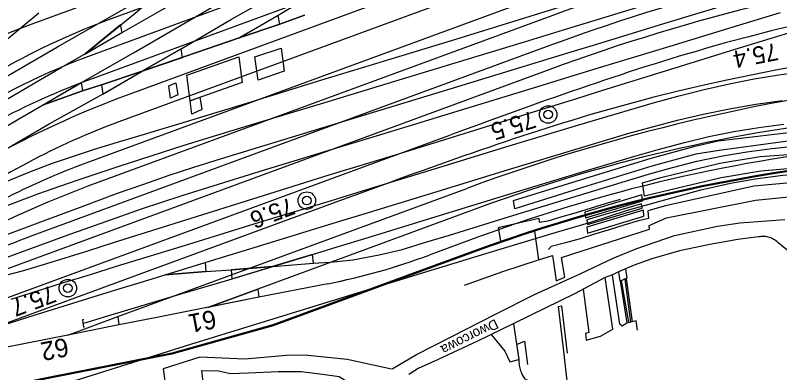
# Model space of a CAD drawing. Extents: x 6541740 to 6566395, y 5525066 to 5530361.
# Drawn here: x 6553839.7 to 6553916.7, y 5525319.4 to 5525355.4 of the extents above; entities that cross this region are included whole.
import ezdxf

# ---------------------------------------------------------------- set-up
doc = ezdxf.new("R2010")
doc.units = 0
for name, color, linetype in [('Domyślna', 7, 'Continuous'), ('ps_wymiarowanie', 7, 'Continuous'), ('TOR_PRZEK_P-komponent', 7, 'Continuous'), ('TOR_PS_OPIS_O-opisy odwodnienia', 7, 'Continuous'), ('TOR_PS_OPIS_T-ukresy', 7, 'Continuous'), ('TOR_PS_T-rowy otwarte nieumocnione', 7, 'Continuous'), ('TOR_PS_T-wypelnienia', 7, 'Continuous'), ('TOR_RAMKI-ramka+tabelka 1', 7, 'Continuous'), ('TOR_W-warstwa dodatkowa 2', 7, 'Continuous')]:
    doc.layers.add(name, color=color, linetype=linetype)

# ---------------------------------------------------------------- blocks, each defined once
blk = doc.blocks.new('4010_1')
at = {"layer": 'Domyślna'}
for radius in [0.75, 0.375]:
    blk.add_circle((0, 0), radius, dxfattribs=at)

msp = doc.modelspace()

# ---------------------------------------------------------------- linework, layer by layer
at = {"layer": 'ps_wymiarowanie'}
for p, q in [((6553856.98, 5525349.344), (6553862.233, 5525351.176)), ((6553862.233, 5525351.176), (6553862.569, 5525348.586)), ((6553857.309, 5525346.759), (6553856.98, 5525349.344)), ((6553862.569, 5525348.586), (6553857.309, 5525346.759))]:
    msp.add_line(p, q, dxfattribs=at)
for points in [[(6553864.153, 5525348.814), (6553863.845, 5525351.157), (6553866.489, 5525352.032), (6553866.791, 5525349.716)], [(6553856.066, 5525347.343), (6553855.32, 5525346.997), (6553855.151, 5525348.249), (6553855.885, 5525348.56)], [(6553857.309, 5525346.759), (6553858.3, 5525347.102), (6553858.497, 5525345.88), (6553857.493, 5525345.401)]]:
    msp.add_lwpolyline(points, close=True, dxfattribs=at)
at = {"layer": 'TOR_PRZEK_P-komponent'}
for p, q in [((6553892.841, 5525373.365), (6553841.102, 5525354.363)), ((6553892.958, 5525371.008), (6553849.254, 5525354.957)), ((6553893.1, 5525368.131), (6553847.601, 5525351.42)), ((6553893.215, 5525365.773), (6553847.088, 5525348.832)), ((6553893.357, 5525362.896), (6553851.24, 5525347.427)), ((6553893.474, 5525360.539), (6553850.122, 5525344.617)), ((6553893.616, 5525357.661), (6553846.803, 5525340.468)), ((6553893.732, 5525355.304), (6553848.01, 5525338.512)), ((6553893.815, 5525352.405), (6553841.477, 5525333.182)), ((6553893.537, 5525349.903), (6553827.959, 5525325.818)), ((6553882.342, 5525342.861), (6553793.215, 5525310.128)), ((6553850.023, 5525325.016), (6553885.183, 5525337.93)), ((6553872.362, 5525336.67), (6553717.321, 5525279.728)), ((6553872.362, 5525336.67), (6553717.321, 5525279.728)), ((6553872.362, 5525336.67), (6553717.321, 5525279.728)), ((6553872.362, 5525336.67), (6553773.675, 5525300.426)), ((6553872.362, 5525336.67), (6553789.397, 5525306.2)), ((6553872.362, 5525336.67), (6553793.036, 5525307.536)), ((6553872.362, 5525336.67), (6553803.125, 5525311.241)), ((6553872.362, 5525336.67), (6553829.703, 5525321.003)), ((6553886.294, 5525335.938), (6553864.132, 5525327.799)), ((6553886.472, 5525333.074), (6553881.382, 5525331.204)), ((6553886.472, 5525333.074), (6553881.382, 5525331.204)), ((6553864.132, 5525327.799), (6553859.087, 5525325.946)), ((6553871.186, 5525328.334), (6553864.227, 5525326.961)), ((6553864.227, 5525326.961), (6553853.948, 5525324.931)), ((6553864.227, 5525326.961), (6553859.087, 5525325.946)), ((6553853.948, 5525324.931), (6553850.117, 5525324.179)), ((6553850.117, 5525324.179), (6553844.978, 5525323.164)), ((6553844.978, 5525323.164), (6553838.357, 5525321.856))]:
    msp.add_line(p, q, dxfattribs=at)
for points in [[(6553909.112, 5525351.966), (6553908.271, 5525351.723), (6553907.429, 5525351.476), (6553906.589, 5525351.225), (6553905.748, 5525350.97), (6553904.908, 5525350.712), (6553904.069, 5525350.451), (6553903.23, 5525350.186), (6553902.391, 5525349.918), (6553901.553, 5525349.647), (6553900.715, 5525349.373), (6553899.877, 5525349.096), (6553899.04, 5525348.817), (6553898.203, 5525348.534), (6553897.366, 5525348.25), (6553896.53, 5525347.963), (6553895.694, 5525347.674), (6553894.858, 5525347.383), (6553894.023, 5525347.091), (6553893.187, 5525346.796), (6553892.352, 5525346.5), (6553891.517, 5525346.202), (6553890.683, 5525345.903), (6553889.848, 5525345.602), (6553889.014, 5525345.3), (6553888.179, 5525344.998), (6553887.345, 5525344.694), (6553886.511, 5525344.39), (6553885.677, 5525344.085), (6553884.843, 5525343.78), (6553884.009, 5525343.474), (6553883.176, 5525343.168), (6553882.342, 5525342.861)], [(6553899.132, 5525345.775), (6553898.29, 5525345.532), (6553897.449, 5525345.285), (6553896.609, 5525345.034), (6553895.768, 5525344.779), (6553894.928, 5525344.521), (6553894.089, 5525344.26), (6553893.25, 5525343.995), (6553892.411, 5525343.727), (6553891.573, 5525343.456), (6553890.735, 5525343.182), (6553889.897, 5525342.905), (6553889.06, 5525342.625), (6553888.223, 5525342.343), (6553887.386, 5525342.059), (6553886.55, 5525341.772), (6553885.714, 5525341.483), (6553884.878, 5525341.192), (6553884.042, 5525340.899), (6553883.207, 5525340.605), (6553882.372, 5525340.308), (6553881.537, 5525340.01), (6553880.702, 5525339.711), (6553879.868, 5525339.411), (6553879.033, 5525339.109), (6553878.199, 5525338.807), (6553877.365, 5525338.503), (6553876.531, 5525338.199), (6553875.697, 5525337.894), (6553874.863, 5525337.588), (6553874.029, 5525337.282), (6553873.195, 5525336.976), (6553872.362, 5525336.67)], [(6553859.087, 5525325.946), (6553864.132, 5525327.799), (6553864.227, 5525326.961)], [(6553844.978, 5525323.164), (6553850.023, 5525325.016), (6553850.117, 5525324.179)]]:
    msp.add_lwpolyline(points, dxfattribs=at)
for centre, major_axis, start_param, end_param in [((6553987.759, 5524657.347), (-38.482, 709.537), 6.193444, 6.438521), ((6553987.842, 5524654.448), (-38.482, 709.537), 6.193179, 6.438521), ((6553987.564, 5524651.946), (-38.482, 709.537), 6.191897, 6.438521), ((6553986.453, 5524673.703), (-37.155, 685.071), 6.189085, 6.399235), ((6553881.677, 5525114.282), (-13.27, 244.668), 0.155336, 0.336977), ((6553976.51, 5524667.507), (-37.155, 685.071), 6.171865, 6.399235), ((6553873.525, 5525113.688), (-13.27, 244.668), 0.155336, 0.387968), ((6553979.21, 5524639.973), (-38.482, 709.537), 6.164359, 6.438521), ((6553880.025, 5525110.746), (-13.27, 244.668), 0.155336, 0.394582), ((6553879.511, 5525108.157), (-13.27, 244.668), 0.155336, 0.311441), ((6553964.109, 5524758.319), (-31.847, 587.203), 6.159934, 6.438521), ((6553896.633, 5525010.483), (-18.577, 342.535), 0.155336, 0.363275), ((6553964.288, 5524755.454), (-31.847, 587.203), 6.159934, 6.438521), ((6553882.545, 5525103.942), (-13.27, 244.668), 0.155336, 0.308316), ((6553879.226, 5525099.793), (-13.27, 244.668), 0.155336, 0.225175), ((6553899.887, 5524953.432), (-21.231, 391.469), 0.155336, 0.238477), ((6553873.9, 5525092.508), (-13.27, 244.668), 0.155336, 0.238477), ((6553848.959, 5525571.879), (-13.27, 244.668), 3.21369, 3.296928), ((6553848.959, 5525571.879), (13.27, -244.668), 0.072139, 0.155336)]:
    msp.add_ellipse(centre, major_axis=major_axis, ratio=0.510219, start_param=start_param, end_param=end_param, dxfattribs=at)
at = {"layer": 'TOR_PS_OPIS_T-ukresy'}
msp.add_lwpolyline([(6553835.334, 5525331.968), (6553842.266, 5525334.565), (6553846.437, 5525336.119), (6553850.011, 5525337.432), (6553852.66, 5525338.369), (6553855.216, 5525339.246), (6553857.671, 5525340.052), (6553860.377, 5525340.907), (6553863.554, 5525341.881), (6553870.71, 5525344.06), (6553877.337, 5525346.068), (6553884.274, 5525348.183), (6553891.187, 5525350.287), (6553895.694, 5525351.667), (6553898.278, 5525352.462), (6553905.041, 5525354.513), (6553911.607, 5525356.516), (6553916.549, 5525358.016), (6553919.541, 5525358.924)], dxfattribs=at)
at = {"layer": 'TOR_PS_T-rowy otwarte nieumocnione'}
for points in [[(6553838.875, 5525344.219), (6553839.964, 5525344.863), (6553842.426, 5525346.318), (6553846.359, 5525348.591), (6553851.621, 5525351.573), (6553858.507, 5525355.561), (6553867.736, 5525360.977), (6553876.203, 5525365.855), (6553883.605, 5525370.12), (6553889.511, 5525373.601), (6553899.86, 5525379.533), (6553905.181, 5525382.605), (6553910.829, 5525385.493), (6553914.596, 5525387.322), (6553917.733, 5525388.436), (6553921.454, 5525389.595), (6553926.141, 5525390.932), (6553931.077, 5525391.833), (6553936.876, 5525392.578), (6553941.797, 5525392.748), (6553946.023, 5525392.75), (6553949.833, 5525392.343), (6553956.734, 5525391.297), (6553963.6, 5525389.582)], [(6553833.378, 5525338.71), (6553839.944, 5525342.581), (6553843.112, 5525344.414), (6553848.538, 5525347.439), (6553852.488, 5525349.721), (6553856.412, 5525351.989), (6553861.486, 5525354.967), (6553865.591, 5525357.265), (6553870.463, 5525360.06), (6553875.918, 5525363.266), (6553880.845, 5525366.18), (6553888.45, 5525370.618), (6553894.285, 5525373.973), (6553899.844, 5525377.213), (6553906.587, 5525380.888), (6553912.354, 5525383.911), (6553914.391, 5525384.854), (6553917.516, 5525386.092)], [(6553862.257, 5525353.071), (6553866.191, 5525355.368), (6553868.608, 5525356.823), (6553871.747, 5525358.607), (6553877.561, 5525362.001), (6553883.253, 5525365.231), (6553888.82, 5525368.397), (6553892.382, 5525370.455), (6553894.786, 5525371.894), (6553901.451, 5525375.685), (6553906.723, 5525378.695), (6553910.902, 5525380.884), (6553913.73, 5525382.293), (6553916.912, 5525383.6), (6553918.202, 5525384.06)], [(6553799.416, 5525323.582), (6553815.426, 5525333.175), (6553819.817, 5525335.779), (6553821.788, 5525336.948), (6553822.906, 5525337.6), (6553832.052, 5525342.937), (6553835.934, 5525345.202), (6553838.425, 5525346.655), (6553842.644, 5525349.117), (6553844.316, 5525350.093), (6553850.458, 5525353.61), (6553854.45, 5525355.897), (6553862.272, 5525360.371), (6553871.388, 5525365.635), (6553878.747, 5525370.008), (6553885.782, 5525374.102), (6553895.467, 5525379.718), (6553899.595, 5525382.158)], [(6553846.725, 5525351.464), (6553851.765, 5525355.576), (6553859.215, 5525361.97), (6553862.951, 5525365.044)], [(6553846.725, 5525351.464), (6553851.765, 5525355.576), (6553859.215, 5525361.97), (6553862.951, 5525365.044)], [(6553838.713, 5525338.575), (6553841.16, 5525339.588), (6553843.463, 5525340.452), (6553845.667, 5525341.219), (6553847.696, 5525341.873), (6553850.011, 5525342.591), (6553852.055, 5525343.202), (6553856.177, 5525344.434), (6553863.023, 5525346.517), (6553870.159, 5525348.708), (6553876.781, 5525350.723), (6553883.625, 5525352.826), (6553890.587, 5525354.963), (6553894.922, 5525356.302), (6553897.618, 5525357.134), (6553904.56, 5525359.274), (6553911.093, 5525361.274), (6553915.926, 5525362.735), (6553918.988, 5525363.676)], [(6553799.025, 5525326.216), (6553805.326, 5525329.837), (6553819.935, 5525338.234), (6553823.838, 5525340.5), (6553827.741, 5525342.768), (6553843.937, 5525352.179), (6553861.035, 5525361.943)], [(6553919.273, 5525361.317), (6553916.29, 5525360.405), (6553911.346, 5525358.902), (6553904.803, 5525356.9), (6553897.985, 5525354.811), (6553895.312, 5525353.984), (6553890.954, 5525352.651), (6553883.973, 5525350.531), (6553877.112, 5525348.444), (6553870.427, 5525346.411), (6553863.244, 5525344.256), (6553856.692, 5525342.236), (6553850.145, 5525340.146), (6553847.711, 5525339.339), (6553845.985, 5525338.755), (6553845.037, 5525338.432), (6553842.035, 5525337.368), (6553834.099, 5525334.398)], [(6553835.334, 5525331.968), (6553842.266, 5525334.565), (6553846.437, 5525336.119), (6553850.011, 5525337.432), (6553852.66, 5525338.369), (6553855.216, 5525339.246), (6553857.671, 5525340.052), (6553860.377, 5525340.907), (6553863.554, 5525341.881), (6553870.71, 5525344.06), (6553877.337, 5525346.068), (6553884.274, 5525348.183), (6553891.187, 5525350.287), (6553895.694, 5525351.667), (6553898.278, 5525352.462), (6553905.041, 5525354.513), (6553911.607, 5525356.516), (6553916.549, 5525358.016), (6553919.541, 5525358.924)], [(6553823.838, 5525340.5), (6553827.562, 5525343.587), (6553842.066, 5525355.613)], [(6553838.873, 5525331.011), (6553845.311, 5525333.36), (6553846.724, 5525333.872), (6553852.422, 5525335.865), (6553856.52, 5525337.212), (6553863.833, 5525339.496), (6553870.993, 5525341.684), (6553877.643, 5525343.697), (6553884.631, 5525345.832), (6553891.464, 5525347.927), (6553896.031, 5525349.322), (6553898.547, 5525350.091), (6553905.663, 5525352.263), (6553911.898, 5525354.165), (6553916.773, 5525355.634)], [(6553866.345, 5525354.47), (6553868.817, 5525355.36)], [(6553868.817, 5525355.36), (6553866.345, 5525354.47)], [(6553918.698, 5525353.9), (6553916.464, 5525353.213), (6553912.192, 5525351.897), (6553905.709, 5525349.89), (6553898.752, 5525347.734), (6553896.34, 5525346.985), (6553891.77, 5525345.566), (6553884.879, 5525343.435), (6553877.959, 5525341.29), (6553871.27, 5525339.243), (6553864.119, 5525337.014), (6553856.86, 5525334.731), (6553849.557, 5525332.437), (6553846.987, 5525331.625), (6553842.843, 5525330.331), (6553840.402, 5525329.594), (6553837.79, 5525328.927)], [(6553852.488, 5525349.721), (6553862.257, 5525353.071), (6553866.345, 5525354.47)], [(6553866.345, 5525354.47), (6553862.257, 5525353.071), (6553852.488, 5525349.721)], [(6553846.624, 5525351.408), (6553850.515, 5525353.645)], [(6553839.272, 5525326.768), (6553841.921, 5525327.609), (6553844.369, 5525328.373), (6553847.267, 5525329.273), (6553849.893, 5525330.082), (6553857.173, 5525332.316), (6553864.3, 5525334.512), (6553871.553, 5525336.722), (6553874.675, 5525337.679), (6553881.913, 5525339.895), (6553889.099, 5525342.1), (6553896.464, 5525344.331), (6553904.075, 5525346.569), (6553906.565, 5525347.25), (6553909.101, 5525347.9), (6553911.768, 5525348.503), (6553914.123, 5525348.966), (6553916.606, 5525349.376), (6553919.138, 5525349.708)], [(6553842.426, 5525346.318), (6553846.465, 5525347.734), (6553848.387, 5525348.357), (6553852.488, 5525349.721)], [(6553852.488, 5525349.721), (6553848.387, 5525348.357), (6553846.465, 5525347.734), (6553842.426, 5525346.318)], [(6553834.746, 5525322.989), (6553840.952, 5525324.967), (6553847.53, 5525326.999), (6553850.708, 5525327.969), (6553852.194, 5525328.424), (6553858.826, 5525330.459), (6553858.925, 5525330.491), (6553864.54, 5525332.222), (6553871.734, 5525334.412), (6553874.954, 5525335.395), (6553882.196, 5525337.619), (6553889.386, 5525339.827), (6553896.725, 5525342.055), (6553901.39, 5525343.44), (6553903.893, 5525344.136), (6553906.545, 5525344.83), (6553909.006, 5525345.4), (6553911.643, 5525345.945), (6553914.31, 5525346.399), (6553916.953, 5525346.761)], [(6553846.514, 5525324.334), (6553847.823, 5525324.736), (6553848.695, 5525325.005), (6553856.505, 5525327.341), (6553860.864, 5525328.633), (6553869.645, 5525331.288), (6553872.115, 5525332.04), (6553875.245, 5525332.992), (6553882.519, 5525335.243), (6553889.757, 5525337.448), (6553897.031, 5525339.662), (6553901.876, 5525341.095), (6553904.465, 5525341.846), (6553907.125, 5525342.54), (6553909.566, 5525343.139), (6553912.07, 5525343.648), (6553914.586, 5525344.07), (6553917.11, 5525344.402)], [(6553854.801, 5525329.224), (6553858.906, 5525329.571), (6553861.449, 5525329.735), (6553861.555, 5525329.735), (6553869.726, 5525330.39), (6553871.401, 5525330.517), (6553872.097, 5525330.576), (6553873.698, 5525330.736), (6553876.356, 5525331.226), (6553878.687, 5525331.768), (6553881.171, 5525332.541), (6553883.43, 5525333.235), (6553889.911, 5525335.226), (6553897.296, 5525337.476), (6553903.494, 5525339.346), (6553905.912, 5525340.04), (6553908.367, 5525340.664), (6553910.956, 5525341.207), (6553913.405, 5525341.608), (6553915.904, 5525341.933), (6553918.489, 5525342.207)], [(6553832.193, 5525313.888), (6553841.039, 5525317.095), (6553857.379, 5525322.235), (6553880.71, 5525329.42), (6553887.094, 5525331.373), (6553894.214, 5525333.538), (6553897.664, 5525334.534), (6553901.361, 5525335.721), (6553908.758, 5525337.798), (6553911.744, 5525338.467), (6553914.243, 5525338.903), (6553917.019, 5525339.248), (6553919.789, 5525339.491), (6553921.086, 5525339.564), (6553922.692, 5525339.643), (6553925.069, 5525339.678), (6553927.933, 5525339.637), (6553930.508, 5525339.497), (6553933.109, 5525339.249), (6553940.826, 5525337.902), (6553947.947, 5525336.605), (6553954.949, 5525336.263), (6553959.099, 5525336.22)], [(6553846.592, 5525324.734), (6553846.47, 5525324.696), (6553846.557, 5525323.971), (6553846.679, 5525324.008)]]:
    msp.add_lwpolyline(points, dxfattribs=at)
for points in [[(6553862.257, 5525353.071), (6553866.345, 5525354.47), (6553866.172, 5525355.349)], [(6553846.725, 5525351.464), (6553850.458, 5525353.61), (6553850.304, 5525354.384)], [(6553852.488, 5525349.721), (6553856.553, 5525351.115), (6553856.403, 5525351.984)], [(6553852.488, 5525349.721), (6553848.387, 5525348.357), (6553848.518, 5525347.428)], [(6553842.426, 5525346.318), (6553846.331, 5525348.575), (6553846.465, 5525347.734)], [(6553865.598, 5525330.063), (6553869.726, 5525330.39), (6553869.645, 5525331.288)], [(6553854.801, 5525329.224), (6553858.826, 5525330.459), (6553858.906, 5525329.571)], [(6553865.598, 5525330.063), (6553861.449, 5525329.735), (6553861.518, 5525328.829)]]:
    msp.add_lwpolyline(points, close=True, dxfattribs=at)
at = {"layer": 'TOR_PS_T-wypelnienia'}
for p, q in [((6553919.66, 5525342.964), (6553910.589, 5525341.732)), ((6553910.589, 5525341.732), (6553908.254, 5525341.385)), ((6553914.734, 5525341.123), (6553922.19, 5525341.71)), ((6553910.681, 5525340.458), (6553914.734, 5525341.123)), ((6553904.718, 5525339.026), (6553910.681, 5525340.458)), ((6553902.881, 5525338.491), (6553904.718, 5525339.026)), ((6553903.076, 5525337.13), (6553902.881, 5525338.491)), ((6553905.293, 5525334.972), (6553914.256, 5525336.741)), ((6553903.543, 5525334.205), (6553905.293, 5525334.972)), ((6553888.35, 5525334), (6553888.563, 5525332.619)), ((6553903.594, 5525333.83), (6553903.543, 5525334.205)), ((6553888.563, 5525332.619), (6553892.014, 5525333.611)), ((6553892.014, 5525333.611), (6553892.403, 5525330.743)), ((6553894.705, 5525330.961), (6553903.594, 5525333.83)), ((6553892.403, 5525330.743), (6553893.822, 5525331.18)), ((6553893.822, 5525331.18), (6553893.93, 5525330.493)), ((6553895.045, 5525329.003), (6553894.705, 5525330.961)), ((6553893.93, 5525330.493), (6553894.184, 5525328.635)), ((6553894.184, 5525328.635), (6553895.045, 5525329.003))]:
    msp.add_line(p, q, dxfattribs=at)
for points in [[(6553908.254, 5525341.385), (6553903.832, 5525340.15), (6553897.279, 5525338.157), (6553890.015, 5525335.875), (6553889.898, 5525336.721), (6553897.181, 5525338.952), (6553903.744, 5525340.984), (6553908.186, 5525342.164), (6553910.513, 5525342.73), (6553919.609, 5525343.776), (6553922.007, 5525344.126), (6553927.57, 5525344.176), (6553938.302, 5525343.168)], [(6553937.581, 5525339.206), (6553930.531, 5525340.165), (6553922.197, 5525340.301), (6553914.816, 5525339.676), (6553910.796, 5525338.992), (6553904.907, 5525337.586), (6553903.076, 5525337.13)], [(6553914.256, 5525336.741), (6553917.621, 5525337.09), (6553922.235, 5525337.41), (6553930.67, 5525337.686), (6553935.454, 5525337.112), (6553935.449, 5525338.212), (6553930.627, 5525338.797), (6553922.183, 5525338.893), (6553914.104, 5525338.149), (6553905.182, 5525336.168), (6553903.413, 5525335.682), (6553903.49, 5525334.883), (6553902.46, 5525334.657), (6553900.992, 5525334.212), (6553899.522, 5525333.771), (6553898.06, 5525333.309), (6553896.591, 5525332.859), (6553895.126, 5525332.453), (6553893.688, 5525332.067), (6553893.426, 5525331.786)], [(6553888.35, 5525334), (6553892.429, 5525334.934), (6553892.487, 5525334.527), (6553893.393, 5525334.676), (6553894.799, 5525335.098), (6553896.225, 5525335.503), (6553899.164, 5525336.399), (6553900.654, 5525336.854)], [(6553877.65, 5525319.746), (6553880.124, 5525321.192), (6553883.591, 5525322.979), (6553888.126, 5525325.286), (6553892.012, 5525327.249), (6553896.667, 5525329.367), (6553899.938, 5525330.898), (6553902.314, 5525331.869), (6553906.099, 5525333.179), (6553910.428, 5525334.132), (6553912.672, 5525334.464), (6553917.216, 5525334.79)], [(6553917.773, 5525331.43), (6553916.522, 5525332.484), (6553916.406, 5525332.579), (6553916.288, 5525332.666), (6553916.168, 5525332.746), (6553916.047, 5525332.818), (6553915.925, 5525332.883), (6553915.802, 5525332.939), (6553915.678, 5525332.987), (6553915.554, 5525333.026), (6553915.43, 5525333.058), (6553915.305, 5525333.081), (6553915.18, 5525333.095), (6553915.056, 5525333.101), (6553914.933, 5525333.098), (6553914.81, 5525333.087), (6553914.688, 5525333.068), (6553914.568, 5525333.041), (6553912.488, 5525332.789), (6553909.663, 5525332.268), (6553906.602, 5525331.655), (6553903.812, 5525330.852), (6553902.027, 5525330.2), (6553900.469, 5525329.515), (6553899.842, 5525329.238), (6553899.108, 5525328.941), (6553896.025, 5525327.321), (6553893.067, 5525325.868), (6553889.907, 5525324.328), (6553886.253, 5525322.552), (6553882.306, 5525320.705), (6553880.295, 5525319.79), (6553879.355, 5525319.181)], [(6553884.938, 5525328.184), (6553888.815, 5525329.568), (6553892.403, 5525330.743)], [(6553900.466, 5525329.481), (6553900.611, 5525328.593), (6553901.323, 5525328.918), (6553901.205, 5525329.8)], [(6553896.919, 5525327.775), (6553897.461, 5525323.416), (6553897.133, 5525323.32), (6553897.203, 5525322.646), (6553898.642, 5525323.053), (6553899.892, 5525323.756), (6553899.109, 5525328.961)], [(6553902.38, 5525323.646), (6553902.232, 5525324.608), (6553901.29, 5525324.349), (6553900.826, 5525324.047), (6553900.6, 5525324.268), (6553899.846, 5525329.196)], [(6553900.628, 5525328.63), (6553901.292, 5525324.401)], [(6553900.747, 5525328.664), (6553901.465, 5525324.473)], [(6553901.089, 5525328.778), (6553901.685, 5525324.45)], [(6553901.247, 5525328.864), (6553901.826, 5525324.499)], [(6553894.991, 5525321.232), (6553894.431, 5525326.031), (6553894.71, 5525326.092), (6553895.304, 5525321.341)], [(6553889.896, 5525324.306), (6553890.409, 5525320.694), (6553890.414, 5525320.552), (6553890.425, 5525320.408), (6553890.441, 5525320.263), (6553890.461, 5525320.118), (6553890.488, 5525319.974), (6553890.519, 5525319.832), (6553890.555, 5525319.693), (6553890.596, 5525319.558), (6553890.642, 5525319.428), (6553890.692, 5525319.305), (6553890.745, 5525319.189), (6553890.802, 5525319.08), (6553890.862, 5525318.98), (6553890.924, 5525318.889), (6553890.988, 5525318.806), (6553891.053, 5525318.733), (6553893.167, 5525317.81), (6553895.465, 5525317.028), (6553894.991, 5525321.232)], [(6553887.637, 5525323.23), (6553889, 5525321.528), (6553889.529, 5525320.457), (6553890.406, 5525320.715)], [(6553890.199, 5525322.217), (6553891.005, 5525322.538), (6553891.286, 5525320.185)], [(6553877.588, 5525319.722), (6553873.125, 5525320.701), (6553869.16, 5525321.095), (6553867.395, 5525321.142), (6553862.832, 5525320.725), (6553861.267, 5525320.788), (6553858.274, 5525320.925), (6553854.606, 5525319.754), (6553855.002, 5525316.879), (6553857.177, 5525317.321), (6553858.72, 5525317.55), (6553858.494, 5525319.582), (6553860.178, 5525319.564), (6553861.391, 5525319.288), (6553863.196, 5525319.347), (6553866.166, 5525319.499), (6553868.506, 5525319.503), (6553870.657, 5525319.215), (6553872.314, 5525318.982), (6553873.244, 5525318.432), (6553873.895, 5525317.98), (6553874.057, 5525317.577), (6553874.433, 5525316.144)]]:
    msp.add_lwpolyline(points, dxfattribs=at)
for points in [[(6553897.146, 5525334.954), (6553902.875, 5525336.671), (6553902.8, 5525337.282), (6553897.077, 5525335.544)], [(6553902.855, 5525335.944), (6553902.786, 5525336.385), (6553897.277, 5525334.776), (6553897.343, 5525334.299)], [(6553897.343, 5525333.437), (6553903.024, 5525335.121), (6553902.964, 5525335.729), (6553897.267, 5525334.041)]]:
    msp.add_lwpolyline(points, close=True, dxfattribs=at)
at = {"layer": 'TOR_W-warstwa dodatkowa 2'}
for points in [[(6553885.761, 5525331.564), (6553879.248, 5525329.193), (6553873.777, 5525327.184), (6553865.659, 5525324.202), (6553855.475, 5525321.334), (6553843.357, 5525318.941), (6553838.217, 5525317.926), (6553829.318, 5525315.682), (6553821.749, 5525313.405), (6553821.075, 5525313.134)], [(6553885.774, 5525331.467), (6553879.261, 5525329.097), (6553873.79, 5525327.087), (6553865.671, 5525324.105), (6553855.485, 5525321.237), (6553843.365, 5525318.844), (6553838.227, 5525317.829), (6553829.329, 5525315.585), (6553821.761, 5525313.308), (6553821.089, 5525313.038)]]:
    msp.add_lwpolyline(points, dxfattribs=at)
for major_axis in [(-31.754, 585.491), (-31.749, 585.393)]:
    msp.add_ellipse((6553963.349, 5524755.629), major_axis=major_axis, ratio=0.510219, start_param=6.24431, end_param=6.438521, dxfattribs=at)

# ---------------------------------------------------------------- block references
at = {"layer": 'TOR_RAMKI-ramka+tabelka 1', "xscale": 1.1753881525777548}
for p, yscale, rotation in [((6553893.375, 5525345.366), 1.1753881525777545, -8.812424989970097), ((6553869.062, 5525336.701), 1.175388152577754, -5.856296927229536), ((6553844.993, 5525327.889), 1.175388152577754, -5.856296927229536)]:
    msp.add_blockref('4010_1', p, dxfattribs=dict(at, yscale=yscale, rotation=rotation))

# ---------------------------------------------------------------- texts
at = {"layer": 'TOR_PS_OPIS_O-opisy odwodnienia'}
for s, rotation, p in [('61', 190.69856, (6553859.746, 5525325.72)), ('62', 191.18237, (6553844.862, 5525322.918))]:
    msp.add_text(s, height=1.875, rotation=rotation, dxfattribs=at).set_placement(p)
at = {"layer": 'TOR_PS_T-wypelnienia'}
msp.add_text('Dworcowa', height=1, rotation=206.51675, dxfattribs=at).set_placement((6553888.042, 5525324.811))
at = {"layer": 'TOR_RAMKI-ramka+tabelka 1'}
for s, rotation, p in [('75.4', 191.13311, (6553916.354, 5525352.595)), ('75.5', 197.56682, (6553891.776, 5525345.769)), ('75.6', 200.52295, (6553867.431, 5525337.048)), ('75.7', 200.52295, (6553843.37, 5525328.207))]:
    msp.add_text(s, height=1.7465, rotation=rotation, dxfattribs=at).set_placement(p)

doc.saveas('drawing.dxf')
